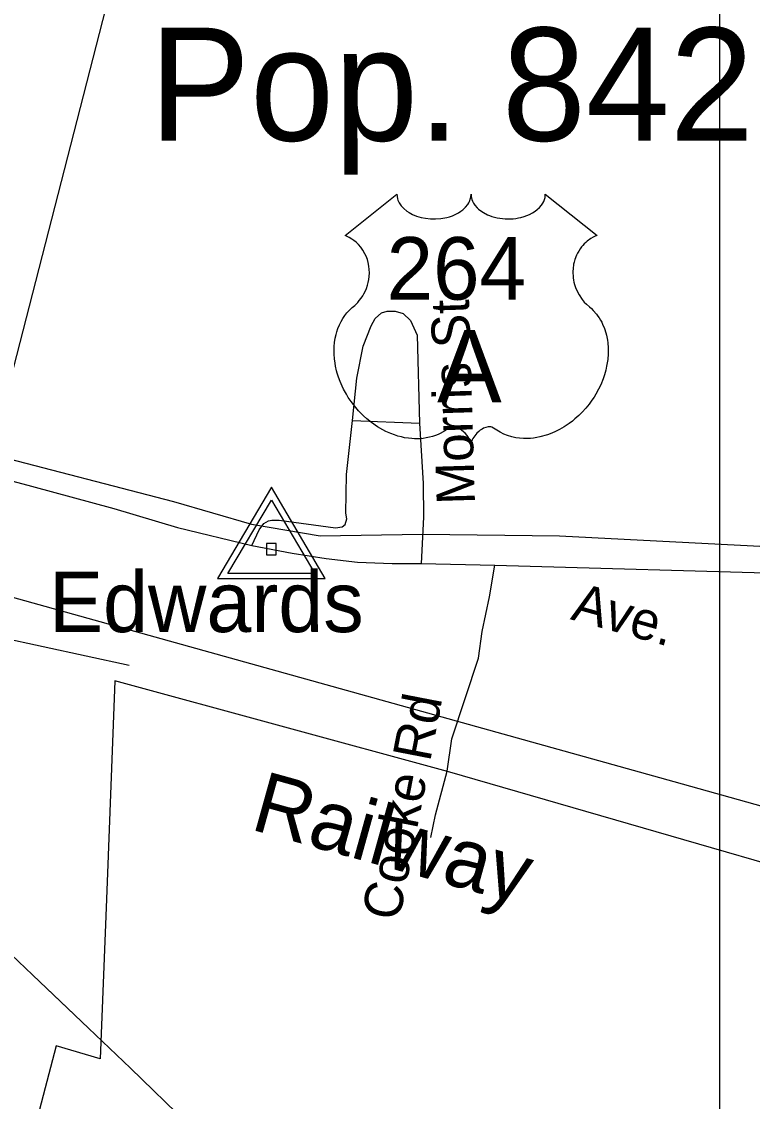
# Model space of a CAD drawing. Extents: x 2220236 to 2384410, y 720751 to 894131.
# Drawn here: x 2238024 to 2239837, y 741242 to 743918 of the extents above; entities that cross this region are included whole.
import ezdxf

# ---------------------------------------------------------------- set-up
doc = ezdxf.new("R2010")
doc.units = 0
for name, color, linetype in [('Exist Boundary Political City Limit New', 7, 'Continuous'), ('Exist Civil Demographics City Label', 7, 'Continuous'), ('Exist Railroad Mainline', 7, 'Continuous'), ('Exist Railroad Mainline Label', 7, 'Continuous'), ('Exist Road Non-System Type 51', 7, 'Continuous'), ('Exist Road Non-System Type 51 Label', 7, 'Continuous'), ('Exist Road Primary US Attributed', 7, 'Continuous'), ('Exist Road Primary US Label', 7, 'Continuous'), ('Exist Road Primary US Shield CELL', 7, 'Continuous'), ('Exist Road Primary US Shield Number Label', 7, 'Continuous'), ('Exist Road Secondary Type 51 Attributed', 7, 'Continuous'), ('Exist Survey Geodetic Marker CELL', 7, 'Continuous'), ('Exist Survey Geodetic Marker Label', 7, 'Continuous'), ('Map Preparation Boundary City Limit Buffer Line', 7, 'Continuous'), ('Map Preparation Inset Cut Line', 7, 'Continuous')]:
    doc.layers.add(name, color=color, linetype=linetype)

msp = doc.modelspace()

# ---------------------------------------------------------------- linework, layer by layer
at = {"layer": 'Exist Boundary Political City Limit New'}
for points in [[(2238316, 745341.8), (2237697.8, 745055.1), (2237600.8, 744437.2), (2238303.8, 744227.2), (2237948.2, 742846.1), (2238400.8, 742729), (2238594.8, 742672.5), (2238764.5, 742644.2), (2239019, 742648.2), (2239358.5, 742644.2), (2239919.8, 742614.7)], [(2240532.8, 741640.4), (2239081, 742060), (2238255.2, 742284.8), (2238235.2, 741743.7), (2238219, 741347.9), (2238110, 741380.2), (2238045.2, 741133.9), (2237895.2, 741180.7), (2237889, 741142.2), (2237542.5, 741159.3), (2237519, 740751.2), (2237427.2, 740757.7), (2237277.5, 740165.9), (2236630, 740350.1), (2235035.2, 740855.9), (2234865.2, 741048.5), (2234746.8, 741185), (2234646.2, 741321.6), (2234616.2, 741381.4), (2234571.5, 741456.2), (2234524.5, 741565.2), (2234443.2, 741751.1), (2234417.5, 741823.7), (2234331.5, 742027.4)]]:
    msp.add_lwpolyline(points, dxfattribs=at)
at = {"layer": 'Exist Railroad Mainline'}
msp.add_lwpolyline([(2232962.4, 743793.9), (2233126.5, 743781.3), (2233250.5, 743772.2), (2233448.7, 743743.9), (2233655, 743697.7), (2233873.3, 743643.4), (2236153.5, 743006.3), (2239641.8, 742035), (2241914, 741399.8)], dxfattribs=at)
at = {"layer": 'Exist Road Non-System Type 51'}
msp.add_line((2238844.9, 742930.1), (2239010.9, 742923.5), dxfattribs=at)
for points in [[(2238844.9, 742930.1), (2238856, 743034.3), (2238871.4, 743114.3), (2238891.1, 743164.5), (2238900.8, 743182.5), (2238916.7, 743196.6), (2238930.6, 743200.7), (2238950.6, 743200.9), (2238970.7, 743195.1), (2238988.9, 743177.3), (2239005.2, 743141.4), (2239010.9, 742923.5)], [(2238595.6, 742620.3), (2238613.1, 742658.4), (2238625.1, 742674.5), (2238637, 742680.7), (2238645, 742682.7), (2238663, 742682.7), (2238803, 742663.9), (2238819, 742666.1), (2238827, 742672.2), (2238830.8, 742686.1), (2238828.7, 742700.1), (2238829.9, 742796.1), (2238844.9, 742930.1)], [(2239010.9, 742923.5), (2239020.2, 742773.6), (2239020.9, 742689.8), (2239015.7, 742575.7)], [(2239039.1, 741896.2), (2239050.7, 741952.4), (2239079.9, 742060.5), (2239091.1, 742140.5), (2239157.7, 742341.1), (2239167, 742407), (2239184.4, 742493.1), (2239197.6, 742571.2)], [(2237591.9, 742448), (2237656.3, 742446.9), (2237727.7, 742444.6), (2237795.6, 742431.9), (2237862.3, 742421.5), (2237970.5, 742392.7), (2238291, 742323.6)]]:
    msp.add_lwpolyline(points, dxfattribs=at)
at = {"layer": 'Exist Road Primary US Attributed'}
msp.add_lwpolyline([(2236089.7, 743291.6), (2236461.6, 743208.7), (2236818.3, 743109.6), (2237181, 743012.5), (2237585.7, 742897.8), (2237952.5, 742792.9), (2238049, 742766.7), (2238252.9, 742711.4), (2238411.3, 742664.7), (2238595.6, 742620.3), (2238695.7, 742601.1), (2238779.6, 742587.8), (2238857.8, 742578.4), (2238943.7, 742575.2), (2239015.7, 742575.7), (2239197.6, 742571.2), (2239957.5, 742549.4), (2241123.5, 742495), (2241221.5, 742485.8), (2241339.5, 742468.7), (2241365.6, 742462.8), (2241409.7, 742459.3)], dxfattribs=at)
at = {"layer": 'Exist Road Primary US Shield CELL'}
msp.add_lwpolyline([(2238955.2, 743490.6), (2238955.5, 743485.3), (2238956.8, 743479), (2238957.8, 743475.7), (2238960.7, 743469.5), (2238965.6, 743462.1), (2238972.4, 743454.9), (2238980.1, 743448.6), (2238985.2, 743445.3), (2238994, 743440.5), (2239004, 743436.4), (2239015, 743433.2), (2239026.4, 743430.9), (2239038.7, 743429.5), (2239051, 743429.3), (2239064.2, 743430.3), (2239078.8, 743433.1), (2239085.5, 743434.8), (2239093, 743437.4), (2239100, 743440.3), (2239107.7, 743444.4), (2239113.9, 743448.4), (2239118.7, 743451.9), (2239125.5, 743458.4), (2239130.9, 743465.2), (2239133.2, 743469), (2239135.2, 743472.6), (2239137.9, 743480.4), (2239138.7, 743483.8), (2239139.2, 743490.9), (2239139.6, 743484.9), (2239140.2, 743481.2), (2239141.2, 743477.6), (2239142.8, 743473.7), (2239145.5, 743468.2), (2239148.5, 743463.6), (2239154.3, 743456.9), (2239157.8, 743453.5), (2239161.1, 743450.9), (2239169.8, 743444.9), (2239180, 743439.7), (2239185.1, 743437.5), (2239190.2, 743435.7), (2239196.8, 743433.7), (2239203.5, 743432.1), (2239210.2, 743431), (2239217, 743430), (2239224, 743429.5), (2239229.7, 743429.3), (2239236.7, 743429.4), (2239243.2, 743429.8), (2239249.8, 743430.5), (2239257.1, 743431.7), (2239262.9, 743433), (2239270.7, 743435.1), (2239277.6, 743437.6), (2239283.8, 743440.2), (2239291.8, 743444.4), (2239298.2, 743448.4), (2239302.9, 743452.3), (2239308.6, 743457.4), (2239313.9, 743463.6), (2239317, 743468.1), (2239319.2, 743472.7), (2239321.2, 743477.6), (2239322.5, 743482.7), (2239323.1, 743487.2), (2239323.2, 743491), (2239451.8, 743388.6), (2239448.8, 743387.4), (2239441.8, 743384), (2239436.3, 743380.7), (2239427.4, 743374.5), (2239423.6, 743371.1), (2239419.8, 743367.5), (2239416.3, 743363.7), (2239413.2, 743360.2), (2239409.5, 743355), (2239406.2, 743349.8), (2239402.9, 743344.1), (2239400.5, 743339.2), (2239396.6, 743328.8), (2239394.7, 743322.3), (2239393.5, 743316.8), (2239391.9, 743305.3), (2239391.6, 743299.8), (2239391.6, 743294.4), (2239391.9, 743288.7), (2239392.4, 743283.3), (2239393.4, 743277.6), (2239394.3, 743272.5), (2239395.9, 743266.4), (2239398.2, 743259.2), (2239401, 743252.3), (2239406.9, 743241.2), (2239414.4, 743229.8), (2239419.8, 743223.4), (2239425.1, 743217.9), (2239433.1, 743211.2), (2239437.4, 743207.4), (2239442.3, 743202.5), (2239450.3, 743193.1), (2239453.6, 743188.7), (2239456.9, 743183.8), (2239459.9, 743178.7), (2239463, 743173.2), (2239465.4, 743168.4), (2239469.9, 743157.4), (2239473.2, 743146.7), (2239474.8, 743141.1), (2239477.1, 743128.5), (2239478.1, 743122.2), (2239479, 743109.9), (2239479.1, 743095), (2239477.9, 743080.9), (2239475.3, 743064.4), (2239473.1, 743054.5), (2239469.7, 743043.1), (2239466.4, 743033.1), (2239460.6, 743018.4), (2239455.4, 743007.8), (2239448.6, 742995.3), (2239444, 742987.8), (2239438.6, 742979.8), (2239431.8, 742970.5), (2239423.9, 742960.6), (2239414.4, 742950.2), (2239406.7, 742942.5), (2239396.7, 742933.6), (2239390.6, 742928.5), (2239382, 742922), (2239370.1, 742914.1), (2239358.4, 742907.3), (2239348.5, 742902.3), (2239339.7, 742898.5), (2239328.3, 742894.1), (2239309.3, 742888.9), (2239302.4, 742887.4), (2239294.2, 742886.2), (2239286.5, 742885.5), (2239279.1, 742885), (2239269.1, 742885), (2239259.1, 742885.8), (2239249.7, 742887.1), (2239239.9, 742889.2), (2239229.6, 742892.2), (2239220.3, 742895.9), (2239210.9, 742900.5), (2239195, 742910.5), (2239190.4, 742913), (2239187.8, 742913.7), (2239181.7, 742914), (2239175.9, 742912.7), (2239170, 742910.4), (2239166.4, 742908.5), (2239161.7, 742905.4), (2239158, 742902.5), (2239153.6, 742898.3), (2239150.6, 742894.8), (2239148.3, 742892.1), (2239143.8, 742885), (2239142.2, 742881.7), (2239140.5, 742877.3), (2239139.1, 742871), (2239137, 742879), (2239134.7, 742884.3), (2239131.9, 742888.9), (2239129.1, 742892.9), (2239124.6, 742898.1), (2239120.6, 742901.9), (2239115.7, 742905.9), (2239110.6, 742909), (2239106.4, 742911.1), (2239102.6, 742912.6), (2239098, 742913.7), (2239094.2, 742914), (2239091.1, 742914), (2239086.8, 742913), (2239081, 742908.8), (2239075.5, 742905), (2239069.5, 742901.3), (2239062.3, 742897.5), (2239057.1, 742895), (2239050.9, 742892.6), (2239043.6, 742890.2), (2239035.7, 742888.1), (2239027.5, 742886.5), (2239020.4, 742885.4), (2239012.7, 742884.7), (2239005.8, 742884.5), (2238998.6, 742884.5), (2238991.8, 742885.1), (2238984, 742885.8), (2238974.3, 742887.2), (2238966.3, 742889), (2238957.7, 742891.3), (2238949, 742894), (2238939.7, 742897.6), (2238928, 742902.7), (2238919.9, 742906.9), (2238907, 742914.3), (2238892, 742924.7), (2238880.6, 742933.9), (2238872.3, 742941.4), (2238860.1, 742953.8), (2238852.9, 742962), (2238841.6, 742976.6), (2238834.4, 742987.1), (2238829.7, 742994.9), (2238822.9, 743007.3), (2238819.1, 743015.2), (2238814.3, 743026.6), (2238810.5, 743037), (2238807.3, 743046.9), (2238805.6, 743053.2), (2238803.1, 743064.2), (2238801.6, 743072), (2238800.2, 743082.7), (2238799.4, 743094), (2238799.3, 743104.5), (2238799.5, 743113.1), (2238800.5, 743123.2), (2238802.2, 743133.9), (2238804.3, 743143.1), (2238806.1, 743149.7), (2238808.9, 743157.8), (2238812.5, 743166.7), (2238816.7, 743175.2), (2238820.8, 743182.3), (2238825.9, 743189.9), (2238830.9, 743196.3), (2238837.5, 743203.5), (2238844.3, 743210), (2238850.6, 743215.1), (2238858, 743222.4), (2238861.9, 743226.8), (2238866.5, 743232.9), (2238870.3, 743238.6), (2238873.2, 743243.7), (2238877.1, 743251.3), (2238879.5, 743256.9), (2238882.5, 743265.5), (2238883.9, 743271.6), (2238885.5, 743279.5), (2238886.4, 743286.8), (2238886.8, 743296), (2238886.6, 743303.6), (2238885.6, 743312.5), (2238883.9, 743321), (2238881.9, 743328.5), (2238878.7, 743337), (2238875.8, 743343.2), (2238870.9, 743351.6), (2238865.4, 743359.5), (2238859.7, 743365.8), (2238854, 743371.5), (2238848.6, 743375.8), (2238843.4, 743379.5), (2238836.8, 743383.5), (2238830.5, 743386.6), (2238826.6, 743388.2)], close=True, dxfattribs=at)
at = {"layer": 'Exist Road Secondary Type 51 Attributed'}
msp.add_lwpolyline([(2239203.1, 739739.1), (2239091.9, 740085.4), (2238852.3, 740559.2), (2238756.7, 740754.3), (2238695.8, 740871.9), (2238641, 740961.4), (2238606.6, 741009.1), (2238566.3, 741052.7), (2238507.9, 741110.1), (2238437.3, 741185.6), (2238294.2, 741324.5), (2237773, 741819.9), (2237566.6, 741986.2), (2237175.3, 741995.4), (2236821.9, 741994.3), (2236450.2, 741994.3), (2236090, 741992)], dxfattribs=at)
at = {"layer": 'Exist Survey Geodetic Marker CELL'}
for points in [[(2238777.6, 742538.3), (2238643.7, 742764.3), (2238510.2, 742538.3)], [(2238751.7, 742550.4), (2238536.2, 742550.4), (2238643.7, 742732.5)], [(2238656, 742597), (2238656, 742625.2), (2238631.7, 742625.2), (2238631.7, 742597)]]:
    msp.add_lwpolyline(points, close=True, dxfattribs=at)
at = {"layer": 'Map Preparation Boundary City Limit Buffer Line'}
for points in [[(2238316, 745341.8), (2237697.8, 745055.1), (2237600.8, 744437.2), (2238303.8, 744227.2), (2237948.2, 742846.1), (2238400.8, 742729), (2238594.8, 742672.5), (2238764.5, 742644.2), (2239019, 742648.2), (2239358.5, 742644.2), (2239919.8, 742614.7)], [(2240532.8, 741640.4), (2239081, 742060), (2238255.2, 742284.8), (2238235.2, 741743.7), (2238219, 741347.9), (2238110, 741380.2), (2238045.2, 741133.9), (2237895.2, 741180.7), (2237889, 741142.2), (2237542.5, 741159.3), (2237519, 740751.2), (2237427.2, 740757.7), (2237277.5, 740165.9), (2236630, 740350.1), (2235035.2, 740855.9), (2234865.2, 741048.5), (2234746.8, 741185), (2234646.2, 741321.6), (2234616.2, 741381.4), (2234571.5, 741456.2), (2234524.5, 741565.2), (2234443.2, 741751.1), (2234417.5, 741823.7), (2234331.5, 742027.4)]]:
    msp.add_lwpolyline(points, dxfattribs=at)
at = {"layer": 'Map Preparation Inset Cut Line'}
msp.add_lwpolyline([(2231448.3, 745428), (2239755.4, 745428), (2239755.4, 740165.1), (2231448.3, 740165.1), (2231448.3, 745428)], dxfattribs=at)
msp.add_lwpolyline([(2231448.3, 745428), (2239755.4, 745428), (2239755.4, 740165.1), (2231448.3, 740165.1), (2231448.3, 745428)], dxfattribs=at)

# ---------------------------------------------------------------- texts
at = {"layer": 'Exist Civil Demographics City Label'}
msp.add_text('Pop. 842', height=280, dxfattribs=at).set_placement((2238341.3, 743623.2))
at = {"layer": 'Exist Railroad Mainline Label'}
msp.add_text('Railway', height=150, rotation=344.4404, dxfattribs=at).set_placement((2238588.4, 741917.3))
at = {"layer": 'Exist Road Non-System Type 51 Label'}
for s, rotation, p in [('Morris St', 91.7124, (2239148.9, 742722.7)), ('Cooke Rd', 79.0311, (2238960.6, 741686.6))]:
    msp.add_text(s, height=95, rotation=rotation, dxfattribs=at).set_placement(p)
at = {"layer": 'Exist Road Primary US Label'}
msp.add_text('Ave.', height=95, rotation=344.4704, dxfattribs=at).set_placement((2239383.5, 742437.4))
at = {"layer": 'Exist Road Primary US Shield Number Label'}
for s, height, p in [('264', 155, (2238929.6, 743229.3)), ('A', 180, (2239054.7, 742974.4))]:
    msp.add_text(s, height=height, dxfattribs=at).set_placement(p)
at = {"layer": 'Exist Survey Geodetic Marker Label'}
msp.add_text('Edwards', height=150, dxfattribs=at).set_placement((2238092.4, 742405.3))

doc.saveas('drawing.dxf')
